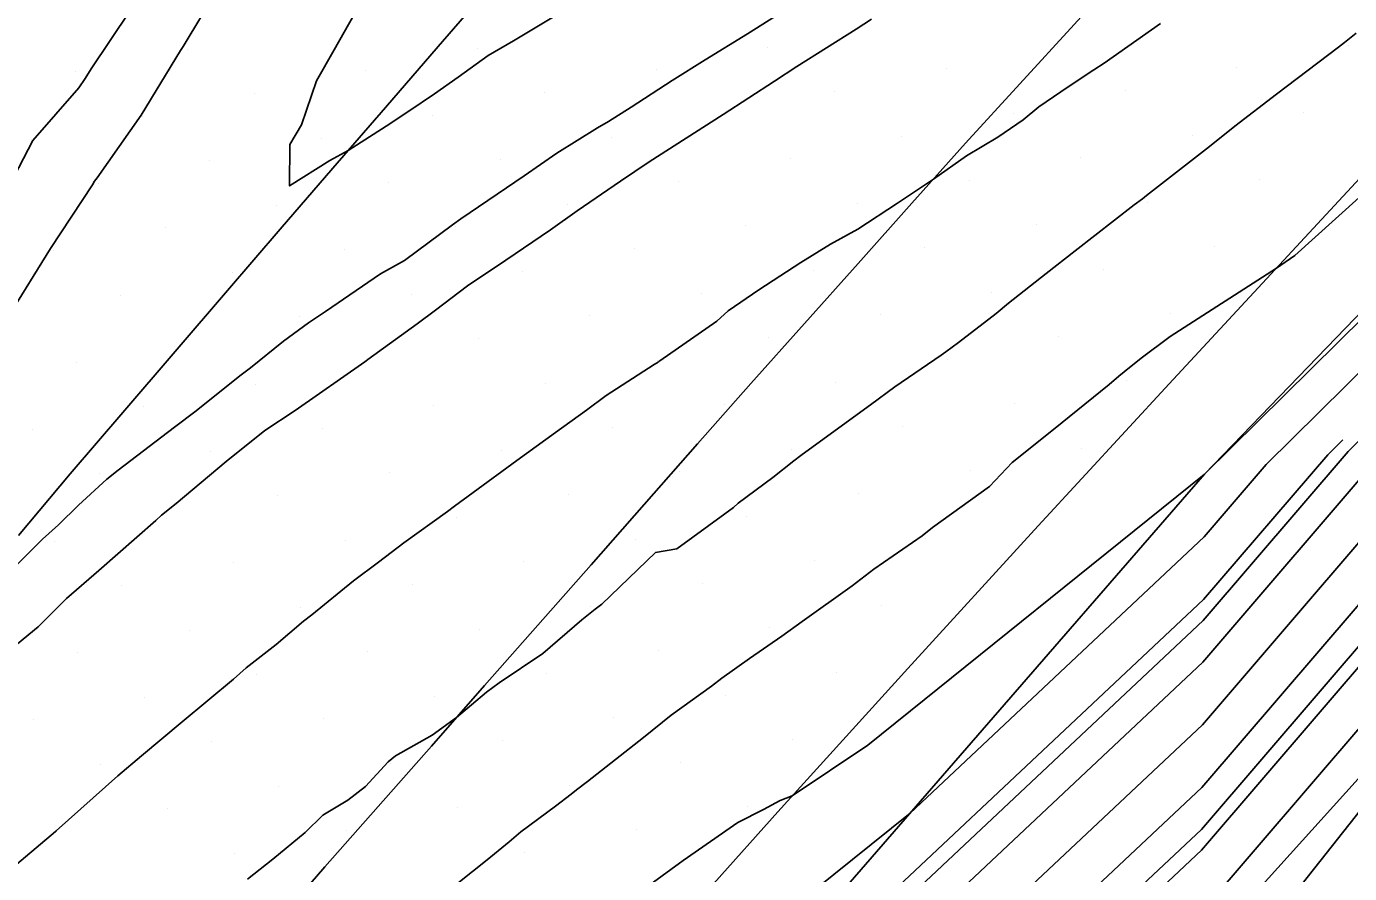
# Model space of a CAD drawing. Extents: x 2354170 to 2357230, y 866100 to 868290.
# Drawn here: x 2355531.78 to 2355572.86, y 866530.59 to 866556.88 of the extents above; entities that cross this region are included whole.
import ezdxf

# ---------------------------------------------------------------- set-up
doc = ezdxf.new("R2010")
doc.units = 0
for name, color, linetype in [('Default', 7, 'Continuous'), ('DTM Contours Major', 7, 'Continuous'), ('DTM Contours Minor', 7, 'Continuous'), ('Exist DTM Breakline', 7, 'Continuous'), ('Exist DTM Scan Elevation Point', 7, 'Continuous'), ('Exist Roads EOP', 7, 'Continuous'), ('PH Exist DTM Breakline', 7, 'Continuous')]:
    doc.layers.add(name, color=color, linetype=linetype)

msp = doc.modelspace()

# ---------------------------------------------------------------- linework, layer by layer
at = {"layer": 'Default'}
for points in [[(2355615.531, 866583.959), (2355606.26, 866575.045), (2355593.887, 866563.556), (2355586.42, 866555.807), (2355582.969, 866552.649), (2355574.093, 866543.889), (2355568.306, 866537.146), (2355556.548, 866526.1), (2355552.429, 866521.893), (2355538.701, 866507.309), (2355537.214, 866505.544), (2355523.453, 866489.305)], [(2355616.738, 866583.789), (2355605.646, 866573.124), (2355595.36, 866563.573), (2355585.924, 866553.781), (2355583.147, 866551.24), (2355576.004, 866544.191), (2355568.29, 866535.201), (2355559.063, 866526.532), (2355551.867, 866519.182), (2355540.418, 866507.02), (2355535.858, 866501.606), (2355524.494, 866488.197)], [(2355617.944, 866583.618), (2355605.032, 866571.203), (2355596.833, 866563.589), (2355585.429, 866551.756), (2355583.326, 866549.831), (2355577.916, 866544.492), (2355568.274, 866533.256), (2355561.577, 866526.965), (2355551.305, 866516.472), (2355542.135, 866506.731), (2355534.501, 866497.668), (2355525.536, 866487.089)], [(2355620.358, 866583.278), (2355603.803, 866567.361), (2355599.778, 866563.623), (2355584.438, 866547.705), (2355583.683, 866547.013), (2355581.739, 866545.095), (2355568.241, 866529.366), (2355566.606, 866527.83), (2355550.18, 866511.052), (2355545.568, 866506.153), (2355531.787, 866489.793), (2355527.618, 866484.872)], [(2355621.564, 866583.107), (2355603.189, 866565.439), (2355601.251, 866563.64), (2355583.943, 866545.679), (2355583.861, 866545.604), (2355583.651, 866545.397), (2355579.887, 866541.011), (2355569.781, 866528.244), (2355569.076, 866527.526), (2355568.348, 866526.891), (2355563.303, 866522.32), (2355549.618, 866508.342), (2355547.285, 866505.863), (2355530.431, 866485.855)], [(2355530.95, 866551.381), (2355531.978, 866553.343), (2355533.399, 866554.973), (2355533.604, 866555.265), (2355533.787, 866555.567), (2355534.982, 866557.351), (2355535.162, 866557.651), (2355536.331, 866559.456), (2355537.494, 866561.443), (2355537.6, 866561.614), (2355538.855, 866563.615), (2355538.925, 866563.736), (2355538.987, 866563.842), (2355540.271, 866565.843), (2355540.31, 866565.916), (2355540.576, 866566.449), (2355540.811, 866567.323), (2355542.136, 866569.083), (2355545.351, 866573.744), (2355548.231, 866577.998)], [(2355541.955, 866557.251), (2355541.328, 866556.15), (2355540.785, 866555.188), (2355540.318, 866553.821), (2355539.959, 866553.216), (2355539.949, 866551.927), (2355541.196, 866552.718), (2355541.766, 866553.029), (2355542.946, 866553.788), (2355543.651, 866554.245), (2355544.447, 866554.787), (2355545.183, 866555.308), (2355546.116, 866555.98), (2355546.901, 866556.434), (2355548.504, 866557.398)], [(2355558.016, 866557.1), (2355557.534, 866556.795), (2355555.698, 866555.636), (2355555.006, 866555.18), (2355553.413, 866554.15), (2355553.408, 866554.147), (2355551.108, 866552.678), (2355550.226, 866552.075), (2355548.873, 866551.159), (2355548.044, 866550.57), (2355546.658, 866549.627), (2355545.474, 866548.832), (2355544.476, 866548.073), (2355543.91, 866547.653), (2355542.38, 866546.541), (2355542.321, 866546.501), (2355542.283, 866546.473), (2355540.119, 866544.959), (2355539.174, 866544.335), (2355537.983, 866543.375), (2355536.43, 866542.077), (2355535.971, 866541.709), (2355535.79, 866541.543), (2355534.029, 866539.996), (2355533.019, 866539.124), (2355532.139, 866538.249), (2355530.435, 866536.844)], [(2355566.992, 866556.971), (2355565.234, 866555.738), (2355564.917, 866555.532), (2355564.121, 866555.002), (2355563.207, 866554.383), (2355562.729, 866553.982), (2355561.937, 866553.445), (2355560.969, 866552.867), (2355559.937, 866552.142), (2355559.224, 866551.659), (2355558.819, 866551.391), (2355557.589, 866550.587), (2355556.738, 866550.118), (2355555.825, 866549.557), (2355554.521, 866548.699), (2355553.566, 866548.054), (2355553.212, 866547.732), (2355551.441, 866546.496), (2355551.414, 866546.48), (2355551.387, 866546.457), (2355551.268, 866546.382), (2355549.776, 866545.424), (2355549.167, 866544.969), (2355548.206, 866544.275), (2355547.003, 866543.403), (2355545.647, 866542.416), (2355545.064, 866541.985), (2355544.855, 866541.827), (2355543.49, 866540.856), (2355542.709, 866540.249), (2355541.927, 866539.672), (2355540.636, 866538.622), (2355540.379, 866538.416), (2355539.53, 866537.701), (2355538.602, 866536.971), (2355538.208, 866536.623), (2355536.608, 866535.292), (2355535.352, 866534.237), (2355534.61, 866533.616), (2355532.701, 866531.911), (2355532.686, 866531.898), (2355532.682, 866531.894), (2355531.146, 866530.603)], [(2355573.062, 866556.669), (2355572.703, 866556.376), (2355572.517, 866556.239), (2355570.59, 866554.777), (2355569.301, 866553.78), (2355568.508, 866553.156), (2355566.921, 866551.918), (2355566.553, 866551.629), (2355566.431, 866551.533), (2355566.173, 866551.338), (2355564.339, 866549.919), (2355563.438, 866549.207), (2355562.267, 866548.292), (2355561.885, 866547.974), (2355560.717, 866547.071), (2355560.325, 866546.779), (2355560.179, 866546.676), (2355558.742, 866545.693), (2355557.985, 866545.13), (2355556.32, 866543.92), (2355555.824, 866543.562), (2355555.602, 866543.394), (2355554.948, 866542.883), (2355553.87, 866542.081), (2355553.734, 866541.947), (2355553.459, 866541.754), (2355551.975, 866540.668), (2355551.311, 866540.553), (2355549.647, 866538.952), (2355549.433, 866538.798), (2355549.026, 866538.462), (2355547.813, 866537.418), (2355546.453, 866536.508), (2355546.065, 866536.222), (2355545.13, 866535.43), (2355544.373, 866534.886), (2355543.238, 866534.244), (2355543.003, 866534.059), (2355542.305, 866533.294), (2355541.754, 866532.862), (2355540.984, 866532.397), (2355540.436, 866531.861), (2355539.426, 866531.037), (2355538.644, 866530.41)], [(2355582.433, 866556.877), (2355568.358, 866542.985), (2355568.355, 866542.982), (2355568.344, 866542.971), (2355557.896, 866534.569), (2355555.553, 866532.996), (2355555.181, 866532.859), (2355554.664, 866532.58), (2355553.861, 866532.177), (2355552.165, 866530.995), (2355551.136, 866530.236)], [(2355577.449, 866555.434), (2355572.418, 866550.903), (2355571.164, 866549.767), (2355570.585, 866549.375), (2355567.287, 866547.257), (2355566.388, 866546.58), (2355565.863, 866546.16), (2355565.695, 866546.024), (2355565.393, 866545.768), (2355563.669, 866544.367), (2355562.379, 866543.35), (2355561.675, 866542.602), (2355559.913, 866541.324), (2355559.585, 866541.074), (2355558.09, 866540.035), (2355557.412, 866539.514), (2355555.867, 866538.415), (2355555.231, 866537.96), (2355554.23, 866537.267), (2355553.366, 866536.655), (2355553.045, 866536.408), (2355551.797, 866535.5), (2355550.932, 866534.808), (2355549.199, 866533.449), (2355548.86, 866533.181), (2355548.687, 866533.056), (2355548.2, 866532.683), (2355547.123, 866531.879), (2355546.763, 866531.571), (2355546.083, 866531.01), (2355544.716, 866529.928)], [(2355582.612, 866555.468), (2355570.269, 866543.286), (2355568.339, 866541.037), (2355559.217, 866532.467), (2355555.058, 866529.122)], [(2355572.65, 866544.051), (2355572.181, 866543.588), (2355568.323, 866539.092), (2355554.034, 866525.667), (2355552.992, 866524.603), (2355547.116, 866518.361), (2355539.983, 866511.959), (2355538.777, 866511.478), (2355538.234, 866510.925), (2355538.176, 866510.879), (2355537.368, 866510.13), (2355536.457, 866509.201), (2355535.301, 866508.18), (2355534.174, 866506.92), (2355533.052, 866505.585), (2355531.711, 866504.095)], [(2355573.754, 866537.717), (2355568.257, 866531.311), (2355564.091, 866527.397), (2355550.743, 866513.762), (2355543.852, 866506.442), (2355533.144, 866493.73), (2355526.577, 866485.981), (2355522.579, 866482.007), (2355512.437, 866469.044), (2355509.697, 866466.063), (2355507.46, 866463.01)]]:
    msp.add_lwpolyline(points, dxfattribs=at)
at = {"layer": 'DTM Contours Major'}
msp.add_lwpolyline([(2355577.449, 866555.434), (2355572.418, 866550.903), (2355571.164, 866549.767), (2355570.585, 866549.375), (2355567.287, 866547.257), (2355566.388, 866546.58), (2355565.863, 866546.16), (2355565.695, 866546.024), (2355565.393, 866545.768), (2355563.669, 866544.367), (2355562.379, 866543.35), (2355561.675, 866542.602), (2355559.913, 866541.324), (2355559.585, 866541.074), (2355558.09, 866540.035), (2355557.412, 866539.514), (2355555.867, 866538.415), (2355555.231, 866537.96), (2355554.23, 866537.267), (2355553.366, 866536.655), (2355553.045, 866536.408), (2355551.797, 866535.5), (2355550.932, 866534.808), (2355549.199, 866533.449), (2355548.86, 866533.181), (2355548.687, 866533.056), (2355548.2, 866532.683), (2355547.123, 866531.879), (2355546.763, 866531.571), (2355546.083, 866531.01), (2355544.716, 866529.928)], dxfattribs=at)
at = {"layer": 'DTM Contours Minor'}
for points in [[(2355703.92, 866656.087), (2355703.747, 866655.958), (2355698.954, 866652.668), (2355686.976, 866643.787), (2355681.558, 866639.609), (2355673.78, 866633.14), (2355665.156, 866625.129), (2355659.893, 866621.296), (2355656.485, 866617.342), (2355646.821, 866610.36), (2355639.962, 866604.294), (2355633.726, 866598.5), (2355631.52, 866596.501), (2355623.386, 866588.023), (2355618.749, 866583.505), (2355604.622, 866569.922), (2355597.814, 866563.6), (2355585.099, 866550.405), (2355583.445, 866548.892), (2355579.19, 866544.693), (2355568.263, 866531.96), (2355563.253, 866527.253), (2355557.151, 866521.019)], [(2355549.26, 866577.902), (2355546.229, 866573.426), (2355545.759, 866572.744), (2355544.345, 866569.859), (2355543.862, 866568.801), (2355543.173, 866567.438), (2355542.652, 866566.393), (2355541.8, 866564.831), (2355541.494, 866564.353), (2355540.516, 866562.683), (2355539.427, 866560.807), (2355539.249, 866560.523), (2355538.068, 866558.622), (2355537.935, 866558.395), (2355537.802, 866558.189), (2355536.639, 866556.255), (2355536.556, 866556.131), (2355535.334, 866554.12), (2355533.969, 866552.176), (2355533.886, 866552.081), (2355533.827, 866551.967), (2355532.519, 866549.988), (2355531.232, 866547.897)], [(2355606.67, 866576.326), (2355592.905, 866563.545), (2355586.75, 866557.157), (2355582.85, 866553.589), (2355572.818, 866543.688), (2355568.317, 866538.443), (2355554.872, 866525.811), (2355552.804, 866523.699), (2355541.146, 866511.315), (2355538.619, 866509.047), (2355538.192, 866508.876), (2355537.999, 866508.68), (2355537.979, 866508.664), (2355537.693, 866508.399), (2355537.37, 866508.07), (2355536.96, 866507.708), (2355536.561, 866507.261), (2355536.163, 866506.789), (2355535.688, 866506.261), (2355535.089, 866505.628), (2355534.793, 866505.195), (2355523.343, 866491.014)], [(2355531.423, 866540.122), (2355532.28, 866540.964), (2355532.773, 866541.413), (2355533.395, 866542.022), (2355534.276, 866542.83), (2355534.623, 866543.109), (2355536.373, 866544.441), (2355537.051, 866544.952), (2355538.35, 866545.995), (2355538.44, 866546.071), (2355538.73, 866546.286), (2355539.757, 866547.106), (2355540.539, 866547.679), (2355541.06, 866548.028), (2355542.774, 866549.199), (2355543.51, 866549.618), (2355545.003, 866550.721), (2355545.267, 866550.903), (2355547.228, 866552.247), (2355548.245, 866552.941), (2355549.51, 866553.735), (2355549.849, 866553.926), (2355550.558, 866554.37), (2355551.831, 866555.197), (2355552.846, 866555.841), (2355554.17, 866556.647), (2355555.71, 866557.626)]]:
    msp.add_lwpolyline(points, dxfattribs=at)
at = {"layer": 'Exist DTM Breakline'}
for points in [[(2355562.917, 866576.731), (2355561.22, 866574.895), (2355559.525, 866573.057), (2355557.848, 866571.203), (2355556.172, 866569.348), (2355554.495, 866567.494), (2355552.821, 866565.637), (2355551.164, 866563.766), (2355549.506, 866561.894), (2355547.848, 866560.023), (2355546.192, 866558.15), (2355544.557, 866556.258), (2355542.923, 866554.367), (2355541.288, 866552.476), (2355539.653, 866550.584), (2355538.024, 866548.688), (2355536.395, 866546.792), (2355534.765, 866544.896), (2355533.138, 866542.998), (2355531.531, 866541.083)], [(2355574.518, 866567.929), (2355572.807, 866566.106), (2355571.099, 866564.28), (2355569.391, 866562.455), (2355567.683, 866560.63), (2355565.993, 866558.787), (2355564.306, 866556.942), (2355562.618, 866555.098), (2355560.931, 866553.253), (2355559.264, 866551.39), (2355557.599, 866549.525), (2355555.934, 866547.66), (2355554.269, 866545.795), (2355552.615, 866543.921), (2355550.961, 866542.046), (2355549.308, 866540.17), (2355547.655, 866538.295), (2355546.002, 866536.419), (2355544.349, 866534.544), (2355542.696, 866532.669), (2355541.043, 866530.793), (2355539.403, 866528.906)]]:
    msp.add_lwpolyline(points, dxfattribs=at)
at = {"layer": 'Exist DTM Scan Elevation Point'}
for p, q in [((2355536.763, 866556.173), (2355536.763, 866556.173)), ((2355545.777, 866556.205), (2355545.777, 866556.205)), ((2355554.79, 866556.237), (2355554.79, 866556.237)), ((2355563.804, 866556.268), (2355563.804, 866556.268)), ((2355572.818, 866556.3), (2355572.818, 866556.3)), ((2355533.298, 866555.468), (2355533.298, 866555.468)), ((2355542.312, 866555.499), (2355542.312, 866555.499)), ((2355551.326, 866555.531), (2355551.326, 866555.531)), ((2355560.34, 866555.563), (2355560.34, 866555.563)), ((2355569.354, 866555.594), (2355569.354, 866555.594)), ((2355565.889, 866554.889), (2355565.889, 866554.889)), ((2355538.848, 866554.794), (2355538.848, 866554.794)), ((2355547.862, 866554.825), (2355547.862, 866554.825)), ((2355556.875, 866554.857), (2355556.875, 866554.857)), ((2355535.383, 866554.088), (2355535.383, 866554.088)), ((2355544.397, 866554.12), (2355544.397, 866554.12)), ((2355553.411, 866554.152), (2355553.411, 866554.152)), ((2355562.425, 866554.183), (2355562.425, 866554.183)), ((2355571.439, 866554.215), (2355571.439, 866554.215)), ((2355531.919, 866553.383), (2355531.919, 866553.383)), ((2355540.933, 866553.414), (2355540.933, 866553.414)), ((2355549.947, 866553.446), (2355549.947, 866553.446)), ((2355558.96, 866553.478), (2355558.96, 866553.478)), ((2355567.974, 866553.509), (2355567.974, 866553.509)), ((2355537.468, 866552.709), (2355537.468, 866552.709)), ((2355546.482, 866552.74), (2355546.482, 866552.74)), ((2355555.496, 866552.772), (2355555.496, 866552.772)), ((2355564.51, 866552.804), (2355564.51, 866552.804)), ((2355534.004, 866552.003), (2355534.004, 866552.003)), ((2355543.018, 866552.035), (2355543.018, 866552.035)), ((2355552.031, 866552.067), (2355552.031, 866552.067)), ((2355561.045, 866552.098), (2355561.045, 866552.098)), ((2355570.059, 866552.13), (2355570.059, 866552.13)), ((2355539.553, 866551.329), (2355539.553, 866551.329)), ((2355548.567, 866551.361), (2355548.567, 866551.361)), ((2355557.581, 866551.393), (2355557.581, 866551.393)), ((2355566.595, 866551.424), (2355566.595, 866551.424)), ((2355536.089, 866550.624), (2355536.089, 866550.624)), ((2355545.103, 866550.655), (2355545.103, 866550.655)), ((2355554.116, 866550.687), (2355554.116, 866550.687)), ((2355563.13, 866550.719), (2355563.13, 866550.719)), ((2355541.638, 866549.95), (2355541.638, 866549.95)), ((2355550.652, 866549.982), (2355550.652, 866549.982)), ((2355559.666, 866550.013), (2355559.666, 866550.013)), ((2355568.68, 866550.045), (2355568.68, 866550.045)), ((2355532.624, 866549.918), (2355532.624, 866549.918)), ((2355538.174, 866549.244), (2355538.174, 866549.244)), ((2355547.188, 866549.276), (2355547.188, 866549.276)), ((2355556.201, 866549.308), (2355556.201, 866549.308)), ((2355565.215, 866549.339), (2355565.215, 866549.339)), ((2355534.709, 866548.539), (2355534.709, 866548.539)), ((2355543.723, 866548.57), (2355543.723, 866548.57)), ((2355552.737, 866548.602), (2355552.737, 866548.602)), ((2355561.751, 866548.634), (2355561.751, 866548.634)), ((2355549.273, 866547.897), (2355549.273, 866547.897)), ((2355558.286, 866547.928), (2355558.286, 866547.928)), ((2355567.3, 866547.96), (2355567.3, 866547.96)), ((2355540.259, 866547.865), (2355540.259, 866547.865)), ((2355536.794, 866547.159), (2355536.794, 866547.159)), ((2355545.808, 866547.191), (2355545.808, 866547.191)), ((2355554.822, 866547.223), (2355554.822, 866547.223)), ((2355563.836, 866547.254), (2355563.836, 866547.254)), ((2355533.33, 866546.454), (2355533.33, 866546.454)), ((2355542.344, 866546.485), (2355542.344, 866546.485)), ((2355551.358, 866546.517), (2355551.358, 866546.517)), ((2355560.371, 866546.549), (2355560.371, 866546.549)), ((2355556.907, 866545.843), (2355556.907, 866545.843)), ((2355565.921, 866545.875), (2355565.921, 866545.875)), ((2355538.879, 866545.78), (2355538.879, 866545.78)), ((2355547.893, 866545.812), (2355547.893, 866545.812)), ((2355535.415, 866545.074), (2355535.415, 866545.074)), ((2355544.429, 866545.106), (2355544.429, 866545.106)), ((2355553.443, 866545.138), (2355553.443, 866545.138)), ((2355562.456, 866545.169), (2355562.456, 866545.169)), ((2355531.951, 866544.369), (2355531.951, 866544.369)), ((2355540.964, 866544.4), (2355540.964, 866544.4)), ((2355549.978, 866544.432), (2355549.978, 866544.432)), ((2355558.992, 866544.464), (2355558.992, 866544.464)), ((2355564.541, 866543.79), (2355564.541, 866543.79)), ((2355537.5, 866543.695), (2355537.5, 866543.695)), ((2355546.514, 866543.727), (2355546.514, 866543.727)), ((2355555.528, 866543.758), (2355555.528, 866543.758)), ((2355534.036, 866542.989), (2355534.036, 866542.989)), ((2355543.049, 866543.021), (2355543.049, 866543.021)), ((2355552.063, 866543.053), (2355552.063, 866543.053)), ((2355561.077, 866543.084), (2355561.077, 866543.084)), ((2355539.585, 866542.315), (2355539.585, 866542.315)), ((2355548.599, 866542.347), (2355548.599, 866542.347)), ((2355557.613, 866542.379), (2355557.613, 866542.379)), ((2355536.121, 866541.61), (2355536.121, 866541.61)), ((2355545.134, 866541.642), (2355545.134, 866541.642)), ((2355554.148, 866541.673), (2355554.148, 866541.673)), ((2355532.656, 866540.904), (2355532.656, 866540.904)), ((2355541.67, 866540.936), (2355541.67, 866540.936)), ((2355550.684, 866540.968), (2355550.684, 866540.968)), ((2355559.698, 866540.999), (2355559.698, 866540.999)), ((2355538.205, 866540.231), (2355538.205, 866540.231)), ((2355547.219, 866540.262), (2355547.219, 866540.262)), ((2355556.233, 866540.294), (2355556.233, 866540.294)), ((2355534.741, 866539.525), (2355534.741, 866539.525)), ((2355543.755, 866539.557), (2355543.755, 866539.557)), ((2355552.769, 866539.588), (2355552.769, 866539.588)), ((2355540.29, 866538.851), (2355540.29, 866538.851)), ((2355549.304, 866538.883), (2355549.304, 866538.883)), ((2355558.318, 866538.914), (2355558.318, 866538.914)), ((2355536.826, 866538.146), (2355536.826, 866538.146)), ((2355545.84, 866538.177), (2355545.84, 866538.177)), ((2355554.854, 866538.209), (2355554.854, 866538.209)), ((2355533.362, 866537.44), (2355533.362, 866537.44)), ((2355542.375, 866537.472), (2355542.375, 866537.472)), ((2355551.389, 866537.503), (2355551.389, 866537.503)), ((2355547.925, 866536.798), (2355547.925, 866536.798)), ((2355556.939, 866536.829), (2355556.939, 866536.829)), ((2355538.911, 866536.766), (2355538.911, 866536.766)), ((2355535.447, 866536.061), (2355535.447, 866536.061)), ((2355544.46, 866536.092), (2355544.46, 866536.092)), ((2355553.474, 866536.124), (2355553.474, 866536.124)), ((2355531.982, 866535.355), (2355531.982, 866535.355)), ((2355540.996, 866535.387), (2355540.996, 866535.387)), ((2355550.01, 866535.418), (2355550.01, 866535.418)), ((2355555.559, 866534.744), (2355555.559, 866534.744)), ((2355537.532, 866534.681), (2355537.532, 866534.681)), ((2355546.545, 866534.713), (2355546.545, 866534.713)), ((2355534.067, 866533.976), (2355534.067, 866533.976)), ((2355543.081, 866534.007), (2355543.081, 866534.007)), ((2355552.095, 866534.039), (2355552.095, 866534.039)), ((2355539.617, 866533.302), (2355539.617, 866533.302)), ((2355548.63, 866533.333), (2355548.63, 866533.333)), ((2355536.152, 866532.596), (2355536.152, 866532.596)), ((2355545.166, 866532.628), (2355545.166, 866532.628)), ((2355554.18, 866532.659), (2355554.18, 866532.659)), ((2355532.688, 866531.891), (2355532.688, 866531.891)), ((2355541.702, 866531.922), (2355541.702, 866531.922)), ((2355550.715, 866531.954), (2355550.715, 866531.954)), ((2355538.237, 866531.217), (2355538.237, 866531.217)), ((2355547.251, 866531.248), (2355547.251, 866531.248))]:
    msp.add_line(p, q, dxfattribs=at)
at = {"layer": 'Exist Roads EOP'}
msp.add_lwpolyline([(2355595.795, 866576.605), (2355591.668, 866572.25), (2355587.594, 866567.845), (2355583.544, 866563.418), (2355579.49, 866558.995), (2355575.419, 866554.588), (2355571.339, 866550.188), (2355567.26, 866545.788), (2355563.19, 866541.379), (2355559.138, 866536.954), (2355555.11, 866532.507), (2355551.115, 866528.031), (2355547.161, 866523.518), (2355543.261, 866518.958), (2355539.423, 866514.347), (2355538.469, 866513.179)], dxfattribs=at)
at = {"layer": 'PH Exist DTM Breakline'}
for points in [[(2355625.405, 866601.519), (2355609.388, 866584.826), (2355582.357, 866557.481), (2355568.355, 866542.984), (2355553.182, 866525.521), (2355537.871, 866507.449), (2355522.801, 866489.999), (2355513.034, 866480.698), (2355503.401, 866470.493), (2355490.568, 866455.035), (2355473.828, 866435.959), (2355468.106, 866431.248)], [(2355634.595, 866593.977), (2355622.628, 866582.957), (2355602.619, 866563.655), (2355583.883, 866545.433), (2355568.231, 866528.109), (2355549.043, 866505.567), (2355529.428, 866482.946), (2355512.195, 866464.306), (2355492.548, 866442.796), (2355476.559, 866425.573), (2355455.291, 866407.117), (2355440.252, 866391.603)]]:
    msp.add_lwpolyline(points, dxfattribs=at)

doc.saveas('drawing.dxf')
